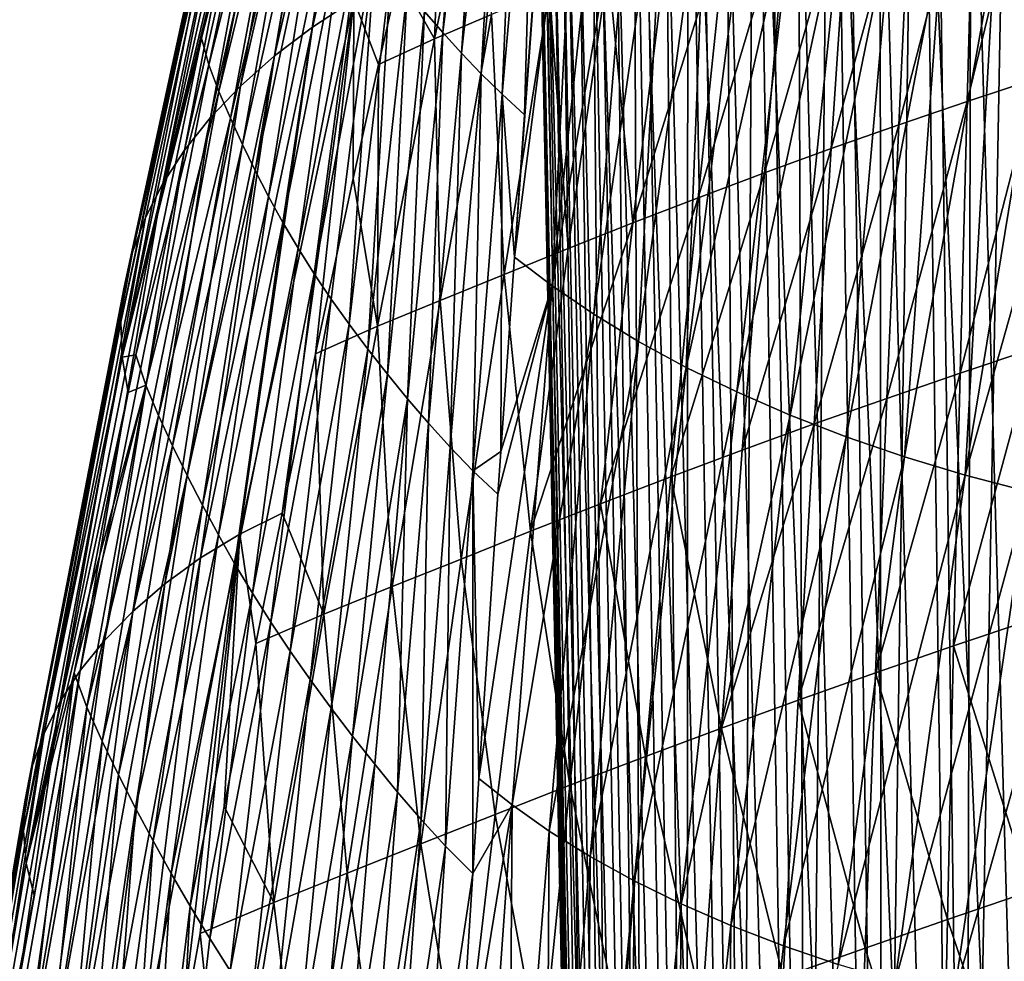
# Model space of a CAD drawing. Header units: metres. Extents: x -109 to 109, y -78 to 121.
# Tile 979 of 1056: x 58 to 69, y -31 to -20. Entities that reach past the tile are written whole.
import ezdxf

# ---------------------------------------------------------------- set-up
doc = ezdxf.new("R2010")
doc.units = ezdxf.units.M
doc.layers.add('solid_508554_SW0001', color=7, linetype='CONTINUOUS')

msp = doc.modelspace()

# ---------------------------------------------------------------- linework, layer by layer
at = {"layer": 'solid_508554_SW0001'}
for points in [[(68.245537, -40.392738, 33.906487), (68.320961, -7.155062, 15.793764), (68.860779, -6.947954, 16.152485)], [(69.249023, -39.986439, 34.610226), (68.245537, -40.392738, 33.906487), (68.860779, -6.947954, 16.152485)], [(68.245537, -40.392738, 33.906487), (67.803566, -7.376012, 15.411067), (68.320961, -7.155062, 15.793764)], [(67.332489, -40.849262, 33.115765), (67.310005, -7.610198, 15.005445), (67.803566, -7.376012, 15.411067)], [(68.245537, -40.392738, 33.906487), (67.332489, -40.849262, 33.115765), (67.803566, -7.376012, 15.411067)], [(67.332489, -40.849262, 33.115765), (66.841629, -7.856979, 14.578008), (67.310005, -7.610198, 15.005445)], [(66.519882, -41.351006, 32.246723), (66.399727, -8.115678, 14.129928), (66.841629, -7.856979, 14.578008)], [(67.332489, -40.849262, 33.115765), (66.519882, -41.351006, 32.246723), (66.841629, -7.856979, 14.578008)], [(66.519882, -41.351006, 32.246723), (65.985512, -8.385587, 13.662433), (66.399727, -8.115678, 14.129928)], [(65.81662, -41.892471, 31.30888), (65.600121, -8.665964, 13.176805), (65.985512, -8.385587, 13.662433)], [(66.519882, -41.351006, 32.246723), (65.81662, -41.892471, 31.30888), (65.985512, -8.385587, 13.662433)], [(65.81662, -41.892471, 31.30888), (65.244598, -8.956042, 12.674375), (65.600121, -8.665964, 13.176805)], [(65.230408, -42.467724, 30.312511), (64.91993, -9.255026, 12.156519), (65.244598, -8.956042, 12.674375)], [(65.81662, -41.892471, 31.30888), (65.230408, -42.467724, 30.312511), (65.244598, -8.956042, 12.674375)], [(65.230408, -42.467724, 30.312511), (64.626999, -9.562097, 11.624658), (64.91993, -9.255026, 12.156519)], [(64.76767, -43.070461, 29.268536), (64.366608, -9.876411, 11.080249), (64.626999, -9.562097, 11.624658)], [(65.230408, -42.467724, 30.312511), (64.76767, -43.070461, 29.268536), (64.626999, -9.562097, 11.624658)], [(64.76767, -43.070461, 29.268536), (64.139481, -10.197109, 10.524784), (64.366608, -9.876411, 11.080249)], [(64.433472, -43.694084, 28.188391), (63.946232, -10.523311, 9.959786), (64.139481, -10.197109, 10.524784)], [(64.76767, -43.070461, 29.268536), (64.433472, -43.694084, 28.188391), (64.139481, -10.197109, 10.524784)], [(64.433472, -43.694084, 28.188391), (63.787388, -10.854122, 9.386804), (63.946232, -10.523311, 9.959786)], [(64.231476, -44.331757, 27.083908), (63.663391, -11.188638, 8.807406), (63.787388, -10.854122, 9.386804)], [(64.433472, -43.694084, 28.188391), (64.231476, -44.331757, 27.083908), (63.787388, -10.854122, 9.386804)], [(64.231476, -44.331757, 27.083908), (63.574577, -11.525939, 8.223184), (63.663391, -11.188638, 8.807406)], [(63.521194, -11.865102, 7.635736), (63.574577, -11.525939, 8.223184), (64.163902, -44.976494, 25.967192)], [(64.231476, -44.331757, 27.083908), (64.163902, -44.976494, 25.967192), (63.574577, -11.525939, 8.223184)], [(63.521194, -11.865102, 7.635736), (64.163902, -44.976494, 25.967192), (63.50338, -12.205196, 7.046674)], [(64.231476, -45.621231, 24.850475), (63.521194, -12.545292, 6.457612), (63.50338, -12.205196, 7.046674)], [(64.163902, -44.976494, 25.967192), (64.231476, -45.621231, 24.850475), (63.50338, -12.205196, 7.046674)], [(64.231476, -45.621231, 24.850475), (63.574577, -12.884455, 5.870164), (63.521194, -12.545292, 6.457612)], [(64.433472, -46.258904, 23.745993), (63.663391, -13.221756, 5.285941), (63.574577, -12.884455, 5.870164)], [(64.231476, -45.621231, 24.850475), (64.433472, -46.258904, 23.745993), (63.574577, -12.884455, 5.870164)], [(64.433472, -46.258904, 23.745993), (63.787388, -13.556272, 4.706544), (63.663391, -13.221756, 5.285941)], [(64.76767, -46.882526, 22.665846), (63.946232, -13.887083, 4.133561), (63.787388, -13.556272, 4.706544)], [(64.433472, -46.258904, 23.745993), (64.76767, -46.882526, 22.665846), (63.787388, -13.556272, 4.706544)], [(64.76767, -46.882526, 22.665846), (64.139481, -14.213284, 3.568563), (63.946232, -13.887083, 4.133561)], [(65.230408, -47.485268, 21.62187), (64.366608, -14.533982, 3.013098), (64.139481, -14.213284, 3.568563)], [(64.76767, -46.882526, 22.665846), (65.230408, -47.485268, 21.62187), (64.139481, -14.213284, 3.568563)], [(65.230408, -47.485268, 21.62187), (64.626999, -14.848297, 2.468689), (64.366608, -14.533982, 3.013098)], [(61.186932, -20.491562, 21.644583), (62.52182, -14.787253, 18.185682), (62.089165, -15.130909, 17.586803)], [(61.186932, -20.491562, 21.644583), (61.63525, -20.199932, 22.161314), (62.52182, -14.787253, 18.185682)], [(65.81662, -48.06052, 20.625504), (64.91993, -15.155368, 1.936828), (64.626999, -14.848297, 2.468689)], [(65.230408, -47.485268, 21.62187), (65.81662, -48.06052, 20.625504), (64.626999, -14.848297, 2.468689)], [(60.778168, -20.802183, 21.097153), (62.089165, -15.130909, 17.586803), (61.700115, -15.488347, 16.96492)], [(60.778168, -20.802183, 21.097153), (61.186932, -20.491562, 21.644583), (62.089165, -15.130909, 17.586803)], [(65.81662, -48.06052, 20.625504), (65.244598, -15.454351, 1.418973), (64.91993, -15.155368, 1.936828)], [(60.411152, -21.128647, 20.524525), (61.700115, -15.488347, 16.96492), (61.355694, -15.857886, 16.322969)], [(60.411152, -21.128647, 20.524525), (60.778168, -20.802183, 21.097153), (61.700115, -15.488347, 16.96492)], [(66.519882, -48.601982, 19.68766), (65.600121, -15.74443, 0.916542), (65.244598, -15.454351, 1.418973)], [(65.81662, -48.06052, 20.625504), (66.519882, -48.601982, 19.68766), (65.244598, -15.454351, 1.418973)], [(66.519882, -48.601982, 19.68766), (65.985512, -16.024807, 0.430914), (65.600121, -15.74443, 0.916542)], [(60.087326, -21.468559, 19.930889), (61.355694, -15.857886, 16.322969), (61.056847, -16.237885, 15.663817)], [(60.087326, -21.468559, 19.930889), (60.411152, -21.128647, 20.524525), (61.355694, -15.857886, 16.322969)], [(67.332489, -49.103725, 18.818617), (66.399727, -16.294716, -0.03658), (65.985512, -16.024807, 0.430914)], [(66.519882, -48.601982, 19.68766), (67.332489, -49.103725, 18.818617), (65.985512, -16.024807, 0.430914)], [(59.80777, -21.819916, 19.319761), (61.056847, -16.237885, 15.663817), (60.804516, -16.626699, 14.990328)], [(59.80777, -21.819916, 19.319761), (60.087326, -21.468559, 19.930889), (61.056847, -16.237885, 15.663817)], [(67.332489, -49.103725, 18.818617), (66.841629, -16.553415, -0.48466), (66.399727, -16.294716, -0.03658)], [(62.909981, -16.505665, 2.205427), (62.594238, -20.549585, 3.64797), (62.398357, -20.323092, 4.042285)], [(62.909981, -16.505665, 2.205427), (63.069904, -16.672001, 1.917364), (62.594238, -20.549585, 3.64797)], [(68.245537, -49.560249, 18.027895), (67.310005, -16.800196, -0.912097), (66.841629, -16.553415, -0.48466)], [(67.332489, -49.103725, 18.818617), (68.245537, -49.560249, 18.027895), (66.841629, -16.553415, -0.48466)], [(59.573555, -22.180716, 18.694651), (60.804516, -16.626699, 14.990328), (60.599739, -17.022709, 14.305327)], [(59.573555, -22.180716, 18.694651), (59.80777, -21.819916, 19.319761), (60.804516, -16.626699, 14.990328)], [(63.069904, -16.672001, 1.917364), (62.798309, -20.773798, 3.256536), (62.594238, -20.549585, 3.64797)], [(63.069904, -16.672001, 1.917364), (63.237526, -16.835896, 1.633523), (62.798309, -20.773798, 3.256536)], [(63.237526, -16.835896, 1.633523), (63.010773, -20.995312, 2.868148), (62.798309, -20.773798, 3.256536)], [(63.237526, -16.835896, 1.633523), (63.412685, -16.997232, 1.354108), (63.010773, -20.995312, 2.868148)], [(68.245537, -49.560249, 18.027895), (67.803566, -17.034382, -1.31772), (67.310005, -16.800196, -0.912097)], [(63.412685, -16.997232, 1.354108), (63.235176, -21.213467, 2.485046), (63.010773, -20.995312, 2.868148)], [(63.412685, -16.997232, 1.354108), (63.59507, -17.155766, 1.079544), (63.235176, -21.213467, 2.485046)], [(59.24641, -22.922827, 17.416149), (60.599739, -17.022709, 14.305327), (60.443649, -17.424309, 13.611609)], [(59.24641, -22.922827, 17.416149), (59.385948, -22.548994, 18.05899), (60.599739, -17.022709, 14.305327)], [(59.385948, -22.548994, 18.05899), (59.573555, -22.180716, 18.694651), (60.599739, -17.022709, 14.305327)], [(69.249023, -49.966553, 17.324158), (68.320961, -17.255331, -1.700416), (67.803566, -17.034382, -1.31772)], [(68.245537, -49.560249, 18.027895), (69.249023, -49.966553, 17.324158), (67.803566, -17.034382, -1.31772)], [(63.59507, -17.155766, 1.079544), (63.477905, -21.439314, 2.1157), (63.235176, -21.213467, 2.485046)], [(63.59507, -17.155766, 1.079544), (63.784557, -17.311436, 0.809931), (63.477905, -21.439314, 2.1157)], [(63.368008, -22.974575, 2.614883), (63.784557, -17.311436, 0.809931), (64.067078, -17.529442, 0.431867)], [(63.368008, -22.974575, 2.614883), (63.477905, -21.439314, 2.1157), (63.784557, -17.311436, 0.809931)], [(69.249023, -49.966553, 17.324158), (68.860779, -17.462439, -2.059138), (68.320961, -17.255331, -1.700416)], [(59.15641, -23.300285, 16.769495), (60.443649, -17.424309, 13.611609), (60.337379, -17.829891, 12.911962)], [(59.15641, -23.300285, 16.769495), (59.24641, -22.922827, 17.416149), (60.443649, -17.424309, 13.611609)], [(60.797684, -17.463697, 8.978293), (59.989536, -20.610294, 11.989639), (60.072578, -20.224737, 11.697575)], [(60.797684, -17.463697, 8.978293), (60.070515, -20.898863, 11.497218), (59.989536, -20.610294, 11.989639)], [(60.797684, -17.463697, 8.978293), (60.875282, -17.709942, 8.557166), (60.070515, -20.898863, 11.497218)], [(63.155766, -17.520414, 21.858311), (62.621887, -17.783117, 21.401886), (62.504349, -20.616724, 23.699228)], [(63.155766, -17.520414, 21.858311), (62.504349, -20.616724, 23.699228), (63.121758, -20.356457, 24.169872)], [(63.777996, -23.28446, 2.053879), (63.368008, -22.974575, 2.614883), (64.067078, -17.529442, 0.431867)], [(63.777996, -23.28446, 2.053879), (64.067078, -17.529442, 0.431867), (64.36528, -17.74268, 0.062174)], [(60.875282, -17.709942, 8.557166), (60.178925, -21.18803, 11.010273), (60.070515, -20.898863, 11.497218)], [(60.875282, -17.709942, 8.557166), (60.966213, -17.955055, 8.137493), (60.178925, -21.18803, 11.010273)], [(63.777996, -23.28446, 2.053879), (64.36528, -17.74268, 0.062174), (64.67804, -17.950407, -0.298036)], [(59.117569, -23.679005, 16.123154), (60.337379, -17.829891, 12.911962), (60.282051, -18.237789, 12.209282)], [(59.117569, -23.679005, 16.123154), (59.15641, -23.300285, 16.769495), (60.337379, -17.829891, 12.911962)], [(62.504349, -20.616724, 23.699228), (62.621887, -17.783117, 21.401886), (62.119675, -19.935675, 22.644663)], [(60.966213, -17.955055, 8.137493), (60.301678, -21.474667, 10.524601), (60.178925, -21.18803, 11.010273)], [(60.966213, -17.955055, 8.137493), (61.06628, -18.198683, 7.718781), (60.301678, -21.474667, 10.524601)], [(64.22467, -23.591663, 1.51785), (63.777996, -23.28446, 2.053879), (64.67804, -17.950407, -0.298036)], [(64.22467, -23.591663, 1.51785), (64.67804, -17.950407, -0.298036), (65.007156, -18.151447, -0.645188)], [(64.706818, -23.885792, 1.005165), (64.22467, -23.591663, 1.51785), (65.007156, -18.151447, -0.645188)], [(64.706818, -23.885792, 1.005165), (65.007156, -18.151447, -0.645188), (65.449615, -18.405466, -1.086953)], [(69.020142, -18.152971, 27.999062), (68.255692, -21.296127, 29.776688), (68.998528, -21.049641, 30.20429)], [(69.020142, -18.152971, 27.999062), (68.335022, -18.377563, 27.60968), (68.255692, -21.296127, 29.776688)], [(59.131824, -24.055767, 15.482707), (59.117569, -23.679005, 16.123154), (60.282051, -18.237789, 12.209282)], [(59.131824, -24.055767, 15.482707), (60.282051, -18.237789, 12.209282), (60.27879, -18.646215, 11.50667)], [(61.06628, -18.198683, 7.718781), (60.432026, -21.758696, 10.039169), (60.301678, -21.474667, 10.524601)], [(61.06628, -18.198683, 7.718781), (61.175114, -18.440966, 7.301344), (60.432026, -21.758696, 10.039169)], [(68.335022, -18.377563, 27.60968), (67.519341, -21.54707, 29.340958), (68.255692, -21.296127, 29.776688)], [(68.335022, -18.377563, 27.60968), (67.656631, -18.60684, 27.21172), (67.519341, -21.54707, 29.340958)], [(61.175114, -18.440966, 7.301344), (60.56953, -22.040829, 9.55452), (60.432026, -21.758696, 10.039169)], [(61.175114, -18.440966, 7.301344), (61.293251, -18.682003, 6.885574), (60.56953, -22.040829, 9.55452)], [(65.222473, -24.16597, 0.517365), (64.706818, -23.885792, 1.005165), (65.449615, -18.405466, -1.086953)], [(65.222473, -24.16597, 0.517365), (65.449615, -18.405466, -1.086953), (65.917038, -18.648621, -1.508335)], [(59.131824, -24.055767, 15.482707), (60.27879, -18.646215, 11.50667), (60.327435, -19.059155, 10.811594)], [(61.293251, -18.682003, 6.885574), (60.715199, -22.321556, 9.071299), (60.56953, -22.040829, 9.55452)], [(61.293251, -18.682003, 6.885574), (61.421089, -18.921711, 6.471696), (60.715199, -22.321556, 9.071299)], [(65.222473, -24.16597, 0.517365), (65.917038, -18.648621, -1.508335), (66.405685, -18.880981, -1.910941)], [(67.656631, -18.60684, 27.21172), (66.789917, -21.803503, 28.896086), (67.519341, -21.54707, 29.340958)], [(67.656631, -18.60684, 27.21172), (66.985497, -18.841795, 26.80418), (66.789917, -21.803503, 28.896086)], [(61.421089, -18.921711, 6.471696), (60.86974, -22.600891, 8.589746), (60.715199, -22.321556, 9.071299)], [(61.421089, -18.921711, 6.471696), (61.558933, -19.159952, 6.059951), (60.86974, -22.600891, 8.589746)], [(65.769707, -24.431347, 0.055939), (65.222473, -24.16597, 0.517365), (66.405685, -18.880981, -1.910941)], [(65.769707, -24.431347, 0.055939), (66.405685, -18.880981, -1.910941), (66.914589, -19.102108, -2.294003)], [(66.985497, -18.841795, 26.80418), (66.068008, -22.065756, 28.441851), (66.789917, -21.803503, 28.896086)], [(66.985497, -18.841795, 26.80418), (66.322227, -19.082745, 26.386843), (66.068008, -22.065756, 28.441851)], [(59.131824, -24.055767, 15.482707), (60.327435, -19.059155, 10.811594), (60.072578, -20.224737, 11.697575)], [(66.322227, -19.082745, 26.386843), (65.354317, -22.333574, 27.978691), (66.068008, -22.065756, 28.441851)], [(66.322227, -19.082745, 26.386843), (65.667503, -19.329447, 25.960127), (65.354317, -22.333574, 27.978691)], [(66.346611, -24.681099, -0.377678), (65.769707, -24.431347, 0.055939), (66.914589, -19.102108, -2.294003)], [(66.346611, -24.681099, -0.377678), (66.914589, -19.102108, -2.294003), (67.442741, -19.311577, -2.656796)], [(61.558933, -19.159952, 6.059951), (61.033726, -22.878733, 8.110111), (60.86974, -22.600891, 8.589746)], [(61.558933, -19.159952, 6.059951), (61.70694, -19.396509, 5.650623), (61.033726, -22.878733, 8.110111)], [(65.667503, -19.329447, 25.960127), (64.648674, -22.606472, 27.507103), (65.354317, -22.333574, 27.978691)], [(65.667503, -19.329447, 25.960127), (65.021164, -19.581411, 25.524555), (64.648674, -22.606472, 27.507103)], [(66.951302, -24.914404, -0.78205), (66.346611, -24.681099, -0.377678), (67.442741, -19.311577, -2.656796)], [(66.951302, -24.914404, -0.78205), (67.442741, -19.311577, -2.656796), (67.989136, -19.508978, -2.99864)], [(61.70694, -19.396509, 5.650623), (61.207478, -23.15477, 7.632684), (61.033726, -22.878733, 8.110111)], [(61.70694, -19.396509, 5.650623), (61.865181, -19.631178, 5.243992), (61.207478, -23.15477, 7.632684)], [(67.581833, -25.130463, -1.155786), (66.951302, -24.914404, -0.78205), (67.989136, -19.508978, -2.99864)], [(67.581833, -25.130463, -1.155786), (67.989136, -19.508978, -2.99864), (68.552727, -19.693937, -3.318886)], [(61.865181, -19.631178, 5.243992), (61.391151, -23.42874, 7.157747), (61.207478, -23.15477, 7.632684)], [(61.865181, -19.631178, 5.243992), (61.584404, -23.700609, 6.685533), (61.391151, -23.42874, 7.157747)], [(61.865181, -19.631178, 5.243992), (62.033398, -19.863865, 4.840287), (61.584404, -23.700609, 6.685533)], [(65.021164, -19.581411, 25.524555), (64.382072, -19.83787, 25.080734), (64.648674, -22.606472, 27.507103)], [(68.236115, -25.32855, -1.497654), (67.581833, -25.130463, -1.155786), (68.552727, -19.693937, -3.318886)], [(68.236115, -25.32855, -1.497654), (68.552727, -19.693937, -3.318886), (69.132416, -19.866104, -3.616895)], [(62.033398, -19.863865, 4.840287), (61.786732, -23.970406, 6.216224), (61.584404, -23.700609, 6.685533)], [(62.033398, -19.863865, 4.840287), (62.211262, -20.094513, 4.439705), (61.786732, -23.970406, 6.216224)], [(64.382072, -19.83787, 25.080734), (63.749184, -20.097223, 24.629118), (63.949867, -22.883692, 27.02762)], [(64.382072, -19.83787, 25.080734), (63.949867, -22.883692, 27.02762), (64.648674, -22.606472, 27.507103)], [(68.236115, -25.32855, -1.497654), (69.132416, -19.866104, -3.616895), (69.726982, -20.025116, -3.892034)], [(61.901917, -20.895491, 23.198654), (62.119675, -19.935675, 22.644663), (61.63525, -20.199932, 22.161314)], [(62.504349, -20.616724, 23.699228), (62.119675, -19.935675, 22.644663), (61.901917, -20.895491, 23.198654)], [(68.91201, -25.507957, -1.806468), (68.236115, -25.32855, -1.497654), (69.726982, -20.025116, -3.892034)], [(62.211262, -20.094513, 4.439705), (61.99752, -24.238163, 5.749699), (61.786732, -23.970406, 6.216224)], [(62.211262, -20.094513, 4.439705), (62.398357, -20.323092, 4.042285), (61.99752, -24.238163, 5.749699)], [(63.749184, -20.097223, 24.629118), (63.121758, -20.356457, 24.169872), (63.256809, -23.163471, 26.540579)], [(63.749184, -20.097223, 24.629118), (63.256809, -23.163471, 26.540579), (63.949867, -22.883692, 27.02762)], [(59.989536, -20.610294, 11.989639), (59.131824, -24.055767, 15.482707), (60.072578, -20.224737, 11.697575)], [(60.404564, -25.966543, 25.566525), (61.63525, -20.199932, 22.161314), (61.186932, -20.491562, 21.644583)], [(60.404564, -25.966543, 25.566525), (60.861084, -25.740978, 25.994696), (61.63525, -20.199932, 22.161314)], [(60.861084, -25.740978, 25.994696), (61.219913, -24.018286, 25.000692), (61.63525, -20.199932, 22.161314)], [(61.219913, -24.018286, 25.000692), (61.628365, -22.12587, 23.90871), (61.63525, -20.199932, 22.161314)], [(61.628365, -22.12587, 23.90871), (61.901917, -20.895491, 23.198654), (61.63525, -20.199932, 22.161314)], [(62.398357, -20.323092, 4.042285), (62.216087, -24.503891, 5.285665), (61.99752, -24.238163, 5.749699)], [(62.398357, -20.323092, 4.042285), (62.594238, -20.549585, 3.64797), (62.216087, -24.503891, 5.285665)], [(63.121758, -20.356457, 24.169872), (62.504349, -20.616724, 23.699228), (62.568745, -23.442316, 26.045958)], [(63.121758, -20.356457, 24.169872), (62.568745, -23.442316, 26.045958), (63.256809, -23.163471, 26.540579)], [(59.980648, -26.22435, 25.099768), (61.186932, -20.491562, 21.644583), (60.778168, -20.802183, 21.097153)], [(59.980648, -26.22435, 25.099768), (60.404564, -25.966543, 25.566525), (61.186932, -20.491562, 21.644583)], [(59.989536, -20.610294, 11.989639), (59.279911, -24.032129, 14.559772), (59.131824, -24.055767, 15.482707)], [(60.070515, -20.898863, 11.497218), (59.279911, -24.032129, 14.559772), (59.989536, -20.610294, 11.989639)], [(62.504349, -20.616724, 23.699228), (61.901917, -20.895491, 23.198654), (61.889927, -23.720867, 25.539839)], [(62.504349, -20.616724, 23.699228), (61.889927, -23.720867, 25.539839), (62.568745, -23.442316, 26.045958)], [(62.594238, -20.549585, 3.64797), (62.441448, -24.767122, 4.823435), (62.216087, -24.503891, 5.285665)], [(62.594238, -20.549585, 3.64797), (62.798309, -20.773798, 3.256536), (62.441448, -24.767122, 4.823435)], [(59.59375, -26.504173, 24.598738), (60.778168, -20.802183, 21.097153), (60.411152, -21.128647, 20.524525)], [(59.59375, -26.504173, 24.598738), (59.980648, -26.22435, 25.099768), (60.778168, -20.802183, 21.097153)], [(62.798309, -20.773798, 3.256536), (62.67392, -25.026924, 4.362843), (62.441448, -24.767122, 4.823435)], [(62.798309, -20.773798, 3.256536), (63.010773, -20.995312, 2.868148), (62.67392, -25.026924, 4.362843)], [(60.070515, -20.898863, 11.497218), (59.388947, -24.356762, 14.000059), (59.279911, -24.032129, 14.559772)], [(60.070515, -20.898863, 11.497218), (60.178925, -21.18803, 11.010273), (59.388947, -24.356762, 14.000059)], [(61.889927, -23.720867, 25.539839), (61.901917, -20.895491, 23.198654), (61.628365, -22.12587, 23.90871)], [(63.010773, -20.995312, 2.868148), (62.919476, -25.282162, 3.907017), (62.67392, -25.026924, 4.362843)], [(63.010773, -20.995312, 2.868148), (63.235176, -21.213467, 2.485046), (62.919476, -25.282162, 3.907017)], [(68.998528, -21.049641, 30.20429), (68.181236, -24.228928, 31.923853), (68.978516, -23.961788, 32.387371)], [(68.998528, -21.049641, 30.20429), (68.255692, -21.296127, 29.776688), (68.181236, -24.228928, 31.923853)], [(59.24696, -26.80176, 24.070856), (60.411152, -21.128647, 20.524525), (60.087326, -21.468559, 19.930889)], [(59.24696, -26.80176, 24.070856), (59.59375, -26.504173, 24.598738), (60.411152, -21.128647, 20.524525)], [(60.178925, -21.18803, 11.010273), (59.526299, -24.686977, 13.451388), (59.388947, -24.356762, 14.000059)], [(60.178925, -21.18803, 11.010273), (60.301678, -21.474667, 10.524601), (59.526299, -24.686977, 13.451388)], [(63.235176, -21.213467, 2.485046), (63.221375, -25.075024, 3.309874), (62.919476, -25.282162, 3.907017)], [(63.235176, -21.213467, 2.485046), (63.368008, -22.974575, 2.614883), (63.221375, -25.075024, 3.309874)], [(63.235176, -21.213467, 2.485046), (63.477905, -21.439314, 2.1157), (63.368008, -22.974575, 2.614883)], [(68.255692, -21.296127, 29.776688), (67.390251, -24.500366, 31.452553), (68.181236, -24.228928, 31.923853)], [(68.255692, -21.296127, 29.776688), (67.519341, -21.54707, 29.340958), (67.390251, -24.500366, 31.452553)], [(58.942089, -27.114132, 23.521332), (60.087326, -21.468559, 19.930889), (59.80777, -21.819916, 19.319761)], [(58.942089, -27.114132, 23.521332), (59.24696, -26.80176, 24.070856), (60.087326, -21.468559, 19.930889)], [(60.301678, -21.474667, 10.524601), (59.677998, -25.012911, 12.903522), (59.526299, -24.686977, 13.451388)], [(60.301678, -21.474667, 10.524601), (60.432026, -21.758696, 10.039169), (59.677998, -25.012911, 12.903522)], [(67.519341, -21.54707, 29.340958), (66.605896, -24.7771, 30.972494), (67.390251, -24.500366, 31.452553)], [(67.519341, -21.54707, 29.340958), (66.789917, -21.803503, 28.896086), (66.605896, -24.7771, 30.972494)], [(60.432026, -21.758696, 10.039169), (59.83614, -25.33502, 12.355107), (59.677998, -25.012911, 12.903522)], [(60.432026, -21.758696, 10.039169), (60.56953, -22.040829, 9.55452), (59.83614, -25.33502, 12.355107)], [(58.680286, -27.438984, 22.954229), (59.80777, -21.819916, 19.319761), (59.573555, -22.180716, 18.694651)], [(58.680286, -27.438984, 22.954229), (58.942089, -27.114132, 23.521332), (59.80777, -21.819916, 19.319761)], [(66.789917, -21.803503, 28.896086), (65.828712, -25.059433, 30.48348), (66.605896, -24.7771, 30.972494)], [(66.789917, -21.803503, 28.896086), (66.068008, -22.065756, 28.441851), (65.828712, -25.059433, 30.48348)], [(60.56953, -22.040829, 9.55452), (60.000336, -25.65469, 11.806982), (59.83614, -25.33502, 12.355107)], [(60.56953, -22.040829, 9.55452), (60.715199, -22.321556, 9.071299), (60.000336, -25.65469, 11.806982)], [(66.068008, -22.065756, 28.441851), (65.059418, -25.347105, 29.985962), (65.828712, -25.059433, 30.48348)], [(66.068008, -22.065756, 28.441851), (65.354317, -22.333574, 27.978691), (65.059418, -25.347105, 29.985962)], [(58.462723, -27.774006, 22.373606), (59.573555, -22.180716, 18.694651), (59.385948, -22.548994, 18.05899)], [(58.462723, -27.774006, 22.373606), (58.680286, -27.438984, 22.954229), (59.573555, -22.180716, 18.694651)], [(61.889927, -23.720867, 25.539839), (61.628365, -22.12587, 23.90871), (61.219913, -24.018286, 25.000692)], [(60.715199, -22.321556, 9.071299), (60.171875, -25.972824, 11.260055), (60.000336, -25.65469, 11.806982)], [(60.715199, -22.321556, 9.071299), (60.86974, -22.600891, 8.589746), (60.171875, -25.972824, 11.260055)], [(65.354317, -22.333574, 27.978691), (64.297859, -25.639662, 29.480391), (65.059418, -25.347105, 29.985962)], [(65.354317, -22.333574, 27.978691), (64.648674, -22.606472, 27.507103), (64.297859, -25.639662, 29.480391)], [(58.290855, -28.116955, 21.783405), (59.385948, -22.548994, 18.05899), (59.24641, -22.922827, 17.416149)], [(58.290855, -28.116955, 21.783405), (58.462723, -27.774006, 22.373606), (59.385948, -22.548994, 18.05899)], [(60.86974, -22.600891, 8.589746), (60.351658, -26.289539, 10.714597), (60.171875, -25.972824, 11.260055)], [(60.86974, -22.600891, 8.589746), (61.033726, -22.878733, 8.110111), (60.351658, -26.289539, 10.714597)], [(64.648674, -22.606472, 27.507103), (63.542839, -25.936428, 28.967194), (64.297859, -25.639662, 29.480391)], [(64.648674, -22.606472, 27.507103), (63.949867, -22.883692, 27.02762), (63.542839, -25.936428, 28.967194)], [(58.166439, -28.465643, 21.187468), (59.24641, -22.922827, 17.416149), (59.15641, -23.300285, 16.769495)], [(58.166439, -28.465643, 21.187468), (58.290855, -28.116955, 21.783405), (59.24641, -22.922827, 17.416149)], [(61.033726, -22.878733, 8.110111), (60.540401, -26.60475, 10.170859), (60.351658, -26.289539, 10.714597)], [(61.033726, -22.878733, 8.110111), (61.207478, -23.15477, 7.632684), (60.540401, -26.60475, 10.170859)], [(63.949867, -22.883692, 27.02762), (63.256809, -23.163471, 26.540579), (63.542839, -25.936428, 28.967194)], [(63.221375, -25.075024, 3.309874), (63.368008, -22.974575, 2.614883), (63.777996, -23.28446, 2.053879)], [(61.207478, -23.15477, 7.632684), (60.738499, -26.918062, 9.62912), (60.540401, -26.60475, 10.170859)], [(61.207478, -23.15477, 7.632684), (61.391151, -23.42874, 7.157747), (60.738499, -26.918062, 9.62912)], [(63.256809, -23.163471, 26.540579), (62.568745, -23.442316, 26.045958), (62.793312, -26.23568, 28.446608)], [(63.256809, -23.163471, 26.540579), (62.793312, -26.23568, 28.446608), (63.542839, -25.936428, 28.967194)], [(58.09124, -28.817879, 20.589643), (59.15641, -23.300285, 16.769495), (59.117569, -23.679005, 16.123154)], [(58.09124, -28.817879, 20.589643), (58.166439, -28.465643, 21.187468), (59.15641, -23.300285, 16.769495)], [(62.984699, -28.60549, 4.509874), (63.189907, -25.534018, 3.463612), (63.777996, -23.28446, 2.053879)], [(63.343662, -28.888456, 3.983921), (62.984699, -28.60549, 4.509874), (63.777996, -23.28446, 2.053879)], [(63.189907, -25.534018, 3.463612), (63.221375, -25.075024, 3.309874), (63.777996, -23.28446, 2.053879)], [(63.343662, -28.888456, 3.983921), (63.777996, -23.28446, 2.053879), (64.22467, -23.591663, 1.51785)], [(61.391151, -23.42874, 7.157747), (60.946159, -27.229141, 9.089653), (60.738499, -26.918062, 9.62912)], [(61.391151, -23.42874, 7.157747), (61.584404, -23.700609, 6.685533), (60.946159, -27.229141, 9.089653)], [(62.568745, -23.442316, 26.045958), (61.889927, -23.720867, 25.539839), (62.048595, -26.533892, 27.918526)], [(62.568745, -23.442316, 26.045958), (62.048595, -26.533892, 27.918526), (62.793312, -26.23568, 28.446608)], [(63.74474, -29.173901, 3.47981), (63.343662, -28.888456, 3.983921), (64.22467, -23.591663, 1.51785)], [(63.74474, -29.173901, 3.47981), (64.22467, -23.591663, 1.51785), (64.706818, -23.885792, 1.005165)], [(58.067287, -29.170734, 19.995056), (59.117569, -23.679005, 16.123154), (59.131824, -24.055767, 15.482707)], [(58.067287, -29.170734, 19.995056), (58.09124, -28.817879, 20.589643), (59.117569, -23.679005, 16.123154)], [(61.584404, -23.700609, 6.685533), (61.162979, -27.538013, 8.552715), (60.946159, -27.229141, 9.089653)], [(61.584404, -23.700609, 6.685533), (61.786732, -23.970406, 6.216224), (61.162979, -27.538013, 8.552715)], [(61.889927, -23.720867, 25.539839), (61.219913, -24.018286, 25.000692), (61.312294, -26.831223, 27.379387)], [(61.889927, -23.720867, 25.539839), (61.312294, -26.831223, 27.379387), (62.048595, -26.533892, 27.918526)], [(64.185043, -29.44854, 2.996226), (63.74474, -29.173901, 3.47981), (64.706818, -23.885792, 1.005165)], [(64.185043, -29.44854, 2.996226), (64.706818, -23.885792, 1.005165), (65.222473, -24.16597, 0.517365)], [(61.312294, -26.831223, 27.379387), (61.219913, -24.018286, 25.000692), (60.861084, -25.740978, 25.994696)], [(61.786732, -23.970406, 6.216224), (61.388374, -27.844791, 8.018513), (61.162979, -27.538013, 8.552715)], [(61.786732, -23.970406, 6.216224), (61.99752, -24.238163, 5.749699), (61.388374, -27.844791, 8.018513)], [(68.978516, -23.961788, 32.387371), (68.111458, -27.173557, 34.049858), (68.959923, -26.88698, 34.546921)], [(68.978516, -23.961788, 32.387371), (68.181236, -24.228928, 31.923853), (68.111458, -27.173557, 34.049858)], [(58.097103, -29.51984, 19.41131), (58.067287, -29.170734, 19.995056), (59.131824, -24.055767, 15.482707)], [(58.097103, -29.51984, 19.41131), (59.131824, -24.055767, 15.482707), (59.199421, -24.435863, 14.860411)], [(59.279911, -24.032129, 14.559772), (59.199421, -24.435863, 14.860411), (59.131824, -24.055767, 15.482707)], [(59.388947, -24.356762, 14.000059), (59.199421, -24.435863, 14.860411), (59.279911, -24.032129, 14.559772)], [(61.99752, -24.238163, 5.749699), (61.621624, -28.149532, 7.486829), (61.388374, -27.844791, 8.018513)], [(61.99752, -24.238163, 5.749699), (62.216087, -24.503891, 5.285665), (61.621624, -28.149532, 7.486829)], [(64.660858, -29.710838, 2.535826), (64.185043, -29.44854, 2.996226), (65.222473, -24.16597, 0.517365)], [(64.660858, -29.710838, 2.535826), (65.222473, -24.16597, 0.517365), (65.769707, -24.431347, 0.055939)], [(68.181236, -24.228928, 31.923853), (67.269188, -27.464342, 33.545238), (68.111458, -27.173557, 34.049858)], [(68.181236, -24.228928, 31.923853), (67.390251, -24.500366, 31.452553), (67.269188, -27.464342, 33.545238)], [(58.097103, -29.51984, 19.41131), (59.199421, -24.435863, 14.860411), (58.778996, -26.602692, 16.464504)], [(59.388947, -24.356762, 14.000059), (58.616886, -27.466068, 17.09922), (58.778996, -26.602692, 16.464504)], [(59.388947, -24.356762, 14.000059), (58.752811, -27.835882, 16.484997), (58.616886, -27.466068, 17.09922)], [(59.388947, -24.356762, 14.000059), (59.526299, -24.686977, 13.451388), (58.752811, -27.835882, 16.484997)], [(59.388947, -24.356762, 14.000059), (58.778996, -26.602692, 16.464504), (59.199421, -24.435863, 14.860411)], [(65.16909, -29.959551, 2.100762), (64.660858, -29.710838, 2.535826), (65.769707, -24.431347, 0.055939)], [(65.16909, -29.959551, 2.100762), (65.769707, -24.431347, 0.055939), (66.346611, -24.681099, -0.377678)], [(62.216087, -24.503891, 5.285665), (61.8619, -28.452232, 6.957208), (61.621624, -28.149532, 7.486829)], [(62.216087, -24.503891, 5.285665), (62.107979, -28.752071, 6.42858), (61.8619, -28.452232, 6.957208)], [(62.216087, -24.503891, 5.285665), (62.441448, -24.767122, 4.823435), (62.107979, -28.752071, 6.42858)], [(67.390251, -24.500366, 31.452553), (66.433273, -27.760204, 33.032169), (67.269188, -27.464342, 33.545238)], [(67.390251, -24.500366, 31.452553), (66.605896, -24.7771, 30.972494), (66.433273, -27.760204, 33.032169)], [(59.526299, -24.686977, 13.451388), (58.917122, -28.204224, 15.878156), (58.752811, -27.835882, 16.484997)], [(59.526299, -24.686977, 13.451388), (59.677998, -25.012911, 12.903522), (58.917122, -28.204224, 15.878156)], [(62.441448, -24.767122, 4.823435), (62.360195, -29.047535, 5.90033), (62.107979, -28.752071, 6.42858)], [(62.441448, -24.767122, 4.823435), (62.67392, -25.026924, 4.362843), (62.360195, -29.047535, 5.90033)], [(65.707344, -30.193727, 1.692683), (65.16909, -29.959551, 2.100762), (66.346611, -24.681099, -0.377678)], [(65.707344, -30.193727, 1.692683), (66.346611, -24.681099, -0.377678), (66.951302, -24.914404, -0.78205)], [(66.605896, -24.7771, 30.972494), (65.604195, -28.06139, 32.510502), (66.433273, -27.760204, 33.032169)], [(66.605896, -24.7771, 30.972494), (65.828712, -25.059433, 30.48348), (65.604195, -28.06139, 32.510502)], [(66.273224, -30.412428, 1.313215), (65.707344, -30.193727, 1.692683), (66.951302, -24.914404, -0.78205)], [(66.273224, -30.412428, 1.313215), (66.951302, -24.914404, -0.78205), (67.581833, -25.130463, -1.155786)], [(59.677998, -25.012911, 12.903522), (59.094944, -28.566736, 15.271605), (58.917122, -28.204224, 15.878156)], [(59.677998, -25.012911, 12.903522), (59.83614, -25.33502, 12.355107), (59.094944, -28.566736, 15.271605)], [(62.67392, -25.026924, 4.362843), (62.625778, -29.337105, 5.375645), (62.360195, -29.047535, 5.90033)], [(62.67392, -25.026924, 4.362843), (62.919476, -25.282162, 3.907017), (62.625778, -29.337105, 5.375645)], [(62.919476, -25.282162, 3.907017), (63.221375, -25.075024, 3.309874), (63.189907, -25.534018, 3.463612)], [(65.828712, -25.059433, 30.48348), (65.059418, -25.347105, 29.985962), (65.604195, -28.06139, 32.510502)], [(66.864326, -30.614717, 0.963964), (66.273224, -30.412428, 1.313215), (67.581833, -25.130463, -1.155786)], [(66.864326, -30.614717, 0.963964), (67.581833, -25.130463, -1.155786), (68.236115, -25.32855, -1.497654)], [(62.919476, -25.282162, 3.907017), (62.918304, -29.630384, 4.865844), (62.625778, -29.337105, 5.375645)], [(62.919476, -25.282162, 3.907017), (62.984699, -28.60549, 4.509874), (62.918304, -29.630384, 4.865844)], [(62.919476, -25.282162, 3.907017), (63.189907, -25.534018, 3.463612), (62.984699, -28.60549, 4.509874)], [(59.83614, -25.33502, 12.355107), (59.278461, -28.924452, 14.663913), (59.094944, -28.566736, 15.271605)], [(59.83614, -25.33502, 12.355107), (60.000336, -25.65469, 11.806982), (59.278461, -28.924452, 14.663913)], [(65.059418, -25.347105, 29.985962), (64.297859, -25.639662, 29.480391), (64.782677, -28.367632, 31.980696)], [(65.059418, -25.347105, 29.985962), (64.782677, -28.367632, 31.980696), (65.604195, -28.06139, 32.510502)], [(67.478188, -30.79969, 0.646463), (66.864326, -30.614717, 0.963964), (68.236115, -25.32855, -1.497654)], [(67.478188, -30.79969, 0.646463), (68.236115, -25.32855, -1.497654), (68.91201, -25.507957, -1.806468)], [(68.112297, -30.966444, 0.362225), (67.478188, -30.79969, 0.646463), (68.91201, -25.507957, -1.806468)], [(68.112297, -30.966444, 0.362225), (68.91201, -25.507957, -1.806468), (69.607384, -25.667982, -2.081039)], [(60.000336, -25.65469, 11.806982), (59.4674, -29.279331, 14.056153), (59.278461, -28.924452, 14.663913)], [(60.000336, -25.65469, 11.806982), (60.171875, -25.972824, 11.260055), (59.4674, -29.279331, 14.056153)], [(64.297859, -25.639662, 29.480391), (63.542839, -25.936428, 28.967194), (63.96862, -28.678543, 31.443144)], [(64.297859, -25.639662, 29.480391), (63.96862, -28.678543, 31.443144), (64.782677, -28.367632, 31.980696)], [(68.76413, -31.114073, 0.11278), (68.112297, -30.966444, 0.362225), (69.607384, -25.667982, -2.081039)], [(60.577553, -27.146339, 26.805645), (60.861084, -25.740978, 25.994696), (60.404564, -25.966543, 25.566525)], [(61.312294, -26.831223, 27.379387), (60.861084, -25.740978, 25.994696), (60.577553, -27.146339, 26.805645)], [(63.542839, -25.936428, 28.967194), (62.793312, -26.23568, 28.446608), (63.160919, -28.993603, 30.89814)], [(63.542839, -25.936428, 28.967194), (63.160919, -28.993603, 30.89814), (63.96862, -28.678543, 31.443144)], [(59.307705, -31.758223, 28.974434), (60.404564, -25.966543, 25.566525), (59.980648, -26.22435, 25.099768)], [(59.307705, -31.758223, 28.974434), (59.740128, -31.565649, 29.356663), (60.404564, -25.966543, 25.566525)], [(60.171875, -25.972824, 11.260055), (59.663139, -29.632612, 13.449417), (59.4674, -29.279331, 14.056153)], [(60.171875, -25.972824, 11.260055), (60.351658, -26.289539, 10.714597), (59.663139, -29.632612, 13.449417)], [(59.740128, -31.565649, 29.356663), (59.975311, -30.279675, 28.614147), (60.404564, -25.966543, 25.566525)], [(59.975311, -30.279675, 28.614147), (60.234039, -28.907089, 27.821815), (60.404564, -25.966543, 25.566525)], [(60.234039, -28.907089, 27.821815), (60.577553, -27.146339, 26.805645), (60.404564, -25.966543, 25.566525)], [(58.905472, -31.985931, 28.550657), (59.980648, -26.22435, 25.099768), (59.59375, -26.504173, 24.598738)], [(58.905472, -31.985931, 28.550657), (59.307705, -31.758223, 28.974434), (59.980648, -26.22435, 25.099768)], [(62.793312, -26.23568, 28.446608), (62.048595, -26.533892, 27.918526), (62.358627, -29.311392, 30.345894)], [(62.793312, -26.23568, 28.446608), (62.358627, -29.311392, 30.345894), (63.160919, -28.993603, 30.89814)], [(60.351658, -26.289539, 10.714597), (59.866646, -29.984461, 12.843973), (59.663139, -29.632612, 13.449417)], [(60.351658, -26.289539, 10.714597), (60.540401, -26.60475, 10.170859), (59.866646, -29.984461, 12.843973)], [(58.538368, -32.237774, 28.090715), (59.59375, -26.504173, 24.598738), (59.24696, -26.80176, 24.070856)], [(58.538368, -32.237774, 28.090715), (58.905472, -31.985931, 28.550657), (59.59375, -26.504173, 24.598738)], [(62.048595, -26.533892, 27.918526), (61.312294, -26.831223, 27.379387), (61.561203, -29.628941, 29.786453)], [(62.048595, -26.533892, 27.918526), (61.561203, -29.628941, 29.786453), (62.358627, -29.311392, 30.345894)], [(58.616886, -27.466068, 17.09922), (58.097103, -29.51984, 19.41131), (58.778996, -26.602692, 16.464504)], [(60.540401, -26.60475, 10.170859), (60.078686, -30.334789, 12.240062), (59.866646, -29.984461, 12.843973)], [(60.540401, -26.60475, 10.170859), (60.738499, -26.918062, 9.62912), (60.078686, -30.334789, 12.240062)], [(58.210072, -32.508869, 27.603117), (59.24696, -26.80176, 24.070856), (58.942089, -27.114132, 23.521332)], [(58.210072, -32.508869, 27.603117), (58.538368, -32.237774, 28.090715), (59.24696, -26.80176, 24.070856)], [(61.312294, -26.831223, 27.379387), (60.577553, -27.146339, 26.805645), (60.771278, -29.946133, 29.217159)], [(61.312294, -26.831223, 27.379387), (60.771278, -29.946133, 29.217159), (61.561203, -29.628941, 29.786453)], [(68.959923, -26.88698, 34.546921), (68.111458, -27.173557, 34.049858), (68.942635, -29.822756, 36.681602)], [(60.738499, -26.918062, 9.62912), (60.299679, -30.683113, 11.637926), (60.078686, -30.334789, 12.240062)], [(60.738499, -26.918062, 9.62912), (60.946159, -27.229141, 9.089653), (60.299679, -30.683113, 11.637926)], [(57.9226, -32.795898, 27.093685), (58.942089, -27.114132, 23.521332), (58.680286, -27.438984, 22.954229)], [(57.9226, -32.795898, 27.093685), (58.210072, -32.508869, 27.603117), (58.942089, -27.114132, 23.521332)], [(60.771278, -29.946133, 29.217159), (60.577553, -27.146339, 26.805645), (60.234039, -28.907089, 27.821815)], [(68.111458, -27.173557, 34.049858), (67.269188, -27.464342, 33.545238), (68.046242, -30.127584, 36.153412)], [(68.111458, -27.173557, 34.049858), (68.046242, -30.127584, 36.153412), (68.942635, -29.822756, 36.681602)], [(60.946159, -27.229141, 9.089653), (60.529842, -31.02903, 11.037825), (60.299679, -30.683113, 11.637926)], [(60.946159, -27.229141, 9.089653), (61.162979, -27.538013, 8.552715), (60.529842, -31.02903, 11.037825)], [(57.677132, -33.09634, 26.566868), (58.680286, -27.438984, 22.954229), (58.462723, -27.774006, 22.373606)], [(57.677132, -33.09634, 26.566868), (57.9226, -32.795898, 27.093685), (58.680286, -27.438984, 22.954229)], [(57.996685, -30.93298, 19.622225), (58.18158, -29.870289, 18.853266), (58.616886, -27.466068, 17.09922)], [(58.161831, -31.334457, 18.950542), (57.996685, -30.93298, 19.622225), (58.616886, -27.466068, 17.09922)], [(58.616886, -27.466068, 17.09922), (58.18158, -29.870289, 18.853266), (58.097103, -29.51984, 19.41131)], [(58.752811, -27.835882, 16.484997), (58.161831, -31.334457, 18.950542), (58.616886, -27.466068, 17.09922)], [(67.269188, -27.464342, 33.545238), (66.433273, -27.760204, 33.032169), (67.156021, -30.436588, 35.617771)], [(67.269188, -27.464342, 33.545238), (67.156021, -30.436588, 35.617771), (68.046242, -30.127584, 36.153412)], [(61.162979, -27.538013, 8.552715), (60.768749, -31.37262, 10.440056), (60.529842, -31.02903, 11.037825)], [(61.162979, -27.538013, 8.552715), (61.388374, -27.844791, 8.018513), (60.768749, -31.37262, 10.440056)], [(57.474846, -33.407684, 26.027092), (58.462723, -27.774006, 22.373606), (58.290855, -28.116955, 21.783405)], [(57.474846, -33.407684, 26.027092), (57.677132, -33.09634, 26.566868), (58.462723, -27.774006, 22.373606)], [(58.752811, -27.835882, 16.484997), (58.351048, -31.736971, 18.288504), (58.161831, -31.334457, 18.950542)], [(58.752811, -27.835882, 16.484997), (58.917122, -28.204224, 15.878156), (58.351048, -31.736971, 18.288504)], [(61.388374, -27.844791, 8.018513), (61.015789, -31.714077, 9.844872), (60.768749, -31.37262, 10.440056)], [(61.388374, -27.844791, 8.018513), (61.621624, -28.149532, 7.486829), (61.015789, -31.714077, 9.844872)], [(66.433273, -27.760204, 33.032169), (65.604195, -28.06139, 32.510502), (66.271919, -30.750422, 35.073906)], [(66.433273, -27.760204, 33.032169), (66.271919, -30.750422, 35.073906), (67.156021, -30.436588, 35.617771)], [(65.604195, -28.06139, 32.510502), (64.782677, -28.367632, 31.980696), (65.394333, -31.069227, 34.521717)], [(65.604195, -28.06139, 32.510502), (65.394333, -31.069227, 34.521717), (66.271919, -30.750422, 35.073906)], [(57.317337, -33.727501, 25.478647), (58.290855, -28.116955, 21.783405), (58.166439, -28.465643, 21.187468)], [(57.317337, -33.727501, 25.478647), (57.474846, -33.407684, 26.027092), (58.290855, -28.116955, 21.783405)], [(61.621624, -28.149532, 7.486829), (61.270199, -32.053486, 9.252027), (61.015789, -31.714077, 9.844872)], [(61.621624, -28.149532, 7.486829), (61.8619, -28.452232, 6.957208), (61.270199, -32.053486, 9.252027)], [(58.917122, -28.204224, 15.878156), (58.552261, -32.132843, 17.626457), (58.351048, -31.736971, 18.288504)], [(58.917122, -28.204224, 15.878156), (59.094944, -28.566736, 15.271605), (58.552261, -32.132843, 17.626457)], [(64.782677, -28.367632, 31.980696), (63.96862, -28.678543, 31.443144), (64.523994, -31.392736, 33.961674)], [(64.782677, -28.367632, 31.980696), (64.523994, -31.392736, 33.961674), (65.394333, -31.069227, 34.521717)], [(57.206589, -34.05344, 24.925676), (58.166439, -28.465643, 21.187468), (58.09124, -28.817879, 20.589643)], [(57.206589, -34.05344, 24.925676), (57.317337, -33.727501, 25.478647), (58.166439, -28.465643, 21.187468)], [(61.8619, -28.452232, 6.957208), (61.531124, -32.390835, 8.660986), (61.270199, -32.053486, 9.252027)], [(61.8619, -28.452232, 6.957208), (62.107979, -28.752071, 6.42858), (61.531124, -32.390835, 8.660986)], [(59.094944, -28.566736, 15.271605), (58.758804, -32.52354, 16.963114), (58.552261, -32.132843, 17.626457)], [(59.094944, -28.566736, 15.271605), (59.278461, -28.924452, 14.663913), (58.758804, -32.52354, 16.963114)], [(62.918304, -29.630384, 4.865844), (62.984699, -28.60549, 4.509874), (63.343662, -28.888456, 3.983921)], [(63.96862, -28.678543, 31.443144), (63.160919, -28.993603, 30.89814), (63.660892, -31.720671, 33.394108)], [(63.96862, -28.678543, 31.443144), (63.660892, -31.720671, 33.394108), (64.523994, -31.392736, 33.961674)], [(62.107979, -28.752071, 6.42858), (61.797264, -32.72501, 8.070436), (61.531124, -32.390835, 8.660986)], [(62.107979, -28.752071, 6.42858), (62.360195, -29.047535, 5.90033), (61.797264, -32.72501, 8.070436)], [(57.144615, -34.383148, 24.37233), (58.09124, -28.817879, 20.589643), (58.067287, -29.170734, 19.995056)], [(57.144615, -34.383148, 24.37233), (57.206589, -34.05344, 24.925676), (58.09124, -28.817879, 20.589643)], [(60.771278, -29.946133, 29.217159), (60.234039, -28.907089, 27.821815), (59.975311, -30.279675, 28.614147)], [(62.726578, -32.685295, 5.947561), (62.918304, -29.630384, 4.865844), (63.343662, -28.888456, 3.983921)], [(62.946682, -34.461472, 6.002845), (62.726578, -32.685295, 5.947561), (63.343662, -28.888456, 3.983921)], [(63.305687, -34.726051, 5.527852), (62.946682, -34.461472, 6.002845), (63.343662, -28.888456, 3.983921)], [(63.305687, -34.726051, 5.527852), (63.343662, -28.888456, 3.983921), (63.74474, -29.173901, 3.47981)], [(59.278461, -28.924452, 14.663913), (58.970539, -32.911316, 16.299616), (58.758804, -32.52354, 16.963114)], [(59.278461, -28.924452, 14.663913), (59.4674, -29.279331, 14.056153), (58.970539, -32.911316, 16.299616)], [(63.160919, -28.993603, 30.89814), (62.358627, -29.311392, 30.345894), (62.804066, -32.052734, 32.819164)], [(63.160919, -28.993603, 30.89814), (62.804066, -32.052734, 32.819164), (63.660892, -31.720671, 33.394108)], [(62.360195, -29.047535, 5.90033), (62.06892, -33.054028, 7.479333), (61.797264, -32.72501, 8.070436)], [(62.360195, -29.047535, 5.90033), (62.625778, -29.337105, 5.375645), (62.06892, -33.054028, 7.479333)], [(57.133682, -34.713364, 23.824341), (58.067287, -29.170734, 19.995056), (58.097103, -29.51984, 19.41131)], [(57.133682, -34.713364, 23.824341), (57.144615, -34.383148, 24.37233), (58.067287, -29.170734, 19.995056)], [(63.707405, -34.982082, 5.070809), (63.305687, -34.726051, 5.527852), (63.74474, -29.173901, 3.47981)], [(63.707405, -34.982082, 5.070809), (63.74474, -29.173901, 3.47981), (64.185043, -29.44854, 2.996226)], [(59.4674, -29.279331, 14.056153), (59.188778, -33.297531, 15.637057), (58.970539, -32.911316, 16.299616)], [(59.4674, -29.279331, 14.056153), (59.663139, -29.632612, 13.449417), (59.188778, -33.297531, 15.637057)], [(62.358627, -29.311392, 30.345894), (61.561203, -29.628941, 29.786453), (61.952721, -32.388142, 32.237141)], [(62.358627, -29.311392, 30.345894), (61.952721, -32.388142, 32.237141), (62.804066, -32.052734, 32.819164)], [(62.625778, -29.337105, 5.375645), (62.353466, -33.376141, 6.890345), (62.06892, -33.054028, 7.479333)], [(62.625778, -29.337105, 5.375645), (62.918304, -29.630384, 4.865844), (62.353466, -33.376141, 6.890345)], [(64.146484, -35.227406, 4.635443), (63.707405, -34.982082, 5.070809), (64.185043, -29.44854, 2.996226)], [(64.146484, -35.227406, 4.635443), (64.185043, -29.44854, 2.996226), (64.660858, -29.710838, 2.535826)], [(57.176594, -35.039043, 23.290503), (57.133682, -34.713364, 23.824341), (58.097103, -29.51984, 19.41131)], [(57.176594, -35.039043, 23.290503), (58.097103, -29.51984, 19.41131), (58.18158, -29.870289, 18.853266)], [(59.663139, -29.632612, 13.449417), (59.414444, -33.682308, 14.975648), (59.188778, -33.297531, 15.637057)], [(59.663139, -29.632612, 13.449417), (59.866646, -29.984461, 12.843973), (59.414444, -33.682308, 14.975648)], [(61.561203, -29.628941, 29.786453), (60.771278, -29.946133, 29.217159), (61.106464, -32.725216, 31.648621)], [(61.561203, -29.628941, 29.786453), (61.106464, -32.725216, 31.648621), (61.952721, -32.388142, 32.237141)], [(62.353466, -33.376141, 6.890345), (62.918304, -29.630384, 4.865844), (62.726578, -32.685295, 5.947561)], [(64.618774, -35.460396, 4.224537), (64.146484, -35.227406, 4.635443), (64.660858, -29.710838, 2.535826)], [(64.618774, -35.460396, 4.224537), (64.660858, -29.710838, 2.535826), (65.16909, -29.959551, 2.100762)], [(57.176594, -35.039043, 23.290503), (58.18158, -29.870289, 18.853266), (57.996685, -30.93298, 19.622225)], [(68.942635, -29.822756, 36.681602), (68.046242, -30.127584, 36.153412), (68.92659, -32.76696, 38.79026)], [(60.771278, -29.946133, 29.217159), (59.975311, -30.279675, 28.614147), (60.26672, -33.063946, 31.052446)], [(60.771278, -29.946133, 29.217159), (60.26672, -33.063946, 31.052446), (61.106464, -32.725216, 31.648621)], [(65.121384, -35.679981, 3.839927), (64.618774, -35.460396, 4.224537), (65.16909, -29.959551, 2.100762)], [(65.121384, -35.679981, 3.839927), (65.16909, -29.959551, 2.100762), (65.707344, -30.193727, 1.692683)], [(59.866646, -29.984461, 12.843973), (59.648281, -34.065506, 14.315571), (59.414444, -33.682308, 14.975648)], [(59.866646, -29.984461, 12.843973), (60.078686, -30.334789, 12.240062), (59.648281, -34.065506, 14.315571)], [(68.046242, -30.127584, 36.153412), (67.156021, -30.436588, 35.617771), (67.985519, -33.088882, 38.233406)], [(68.046242, -30.127584, 36.153412), (67.985519, -33.088882, 38.233406), (68.92659, -32.76696, 38.79026)], [(60.26672, -33.063946, 31.052446), (59.975311, -30.279675, 28.614147), (59.740128, -31.565649, 29.356663)], [(65.651466, -35.88512, 3.483409), (65.121384, -35.679981, 3.839927), (65.707344, -30.193727, 1.692683)], [(65.651466, -35.88512, 3.483409), (65.707344, -30.193727, 1.692683), (66.273224, -30.412428, 1.313215)], [(60.078686, -30.334789, 12.240062), (60.299679, -30.683113, 11.637926), (59.648281, -34.065506, 14.315571)], [(65.651466, -35.88512, 3.483409), (66.273224, -30.412428, 1.313215), (66.864326, -30.614717, 0.963964)], [(67.156021, -30.436588, 35.617771), (66.271919, -30.750422, 35.073906), (67.050667, -33.414997, 37.669083)], [(67.156021, -30.436588, 35.617771), (67.050667, -33.414997, 37.669083), (67.985519, -33.088882, 38.233406)]]:
    msp.add_3dface(points, dxfattribs=at)

doc.saveas('drawing.dxf')
